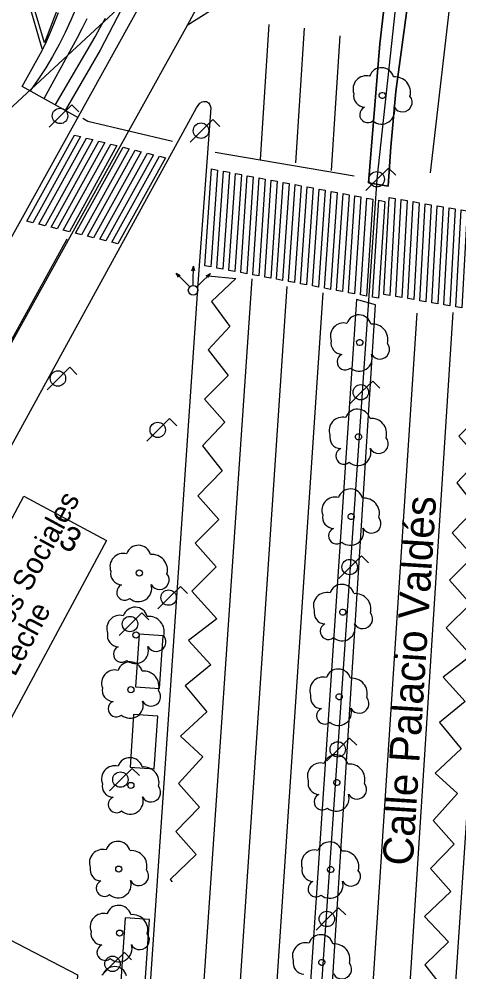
# Model space of a CAD drawing. Extents: x 282771 to 285132, y 4823109 to 4825496.
# Drawn here: x 284563.5 to 284599.9, y 4824127.8 to 4824206.8 of the extents above; entities that cross this region are included whole.
import ezdxf

# ---------------------------------------------------------------- set-up
doc = ezdxf.new("R2010")
doc.units = 0
for name, color, linetype in [('ACERA-BORDILLO', 7, 'Continuous'), ('ACERA-INTERIOR', 7, 'Continuous'), ('ARBOL', 7, 'Continuous'), ('BORDILLO', 7, 'Continuous'), ('CALLE-EJE', 7, 'Continuous'), ('CALLE-TEXTO', 7, 'Continuous'), ('CARGA_DESCARGA', 7, 'Continuous'), ('EDIFICIO', 7, 'Continuous'), ('FAROLA', 7, 'Continuous'), ('MARQUESINA-BUS', 7, 'Continuous'), ('NUM-PORTAL', 7, 'Continuous'), ('PASO-PEATONES', 7, 'Continuous'), ('SEMAFORO', 7, 'Continuous'), ('SENAL-VIARIA', 7, 'Continuous'), ('TXT-EDIFICIOS', 7, 'Continuous'), ('ZONA-VERDE', 7, 'Continuous')]:
    doc.layers.add(name, color=color, linetype=linetype)

msp = doc.modelspace()

# ---------------------------------------------------------------- linework, layer by layer
at = {"layer": 'ACERA-BORDILLO'}
for points in [[(284598.13, 4824104.346), (284604.998, 4824206.902), (284605.285, 4824210.105), (284605.472, 4824212.189), (284605.596, 4824212.811), (284605.845, 4824213.651), (284605.958, 4824214.138), (284606.362, 4824214.864), (284606.828, 4824215.559), (284607.353, 4824216.215), (284607.931, 4824216.825), (284608.556, 4824217.382), (284609.22, 4824217.881), (284609.917, 4824218.32), (284610.636, 4824218.694), (284611.371, 4824219.005), (284612.114, 4824219.251), (284612.856, 4824219.435), (284638.19, 4824224.703), (284638.565, 4824224.763)], [(284492.134, 4824173.311), (284496.444, 4824175.883), (284512.06, 4824158.553), (284529.884, 4824144.482), (284527.456, 4824140.112), (284530.242, 4824138.308), (284530.564, 4824138.134), (284530.913, 4824137.986), (284531.286, 4824137.868), (284531.679, 4824137.786), (284532.087, 4824137.743), (284532.504, 4824137.742), (284532.923, 4824137.786), (284533.338, 4824137.874), (284533.741, 4824138.005), (284534.126, 4824138.177), (284534.487, 4824138.387), (284534.819, 4824138.628), (284535.118, 4824138.896), (284535.382, 4824139.185), (284535.609, 4824139.488), (284535.801, 4824139.8), (284575.093, 4824210.793)], [(284542.675, 4824127.617), (284542.403, 4824127.947), (284542.155, 4824128.307), (284541.936, 4824128.693), (284541.751, 4824129.103), (284541.602, 4824129.53), (284541.492, 4824129.972), (284541.423, 4824130.421), (284541.394, 4824130.873), (284541.407, 4824131.323), (284541.459, 4824131.763), (284541.548, 4824132.191), (284541.671, 4824132.601), (284541.825, 4824132.99), (284542.005, 4824133.356), (284578.189, 4824199.432), (284578.453, 4824199.814), (284578.658, 4824199.928), (284578.795, 4824199.95), (284579.015, 4824199.958), (284579.19, 4824199.829), (284579.281, 4824199.662), (284579.359, 4824199.419)], [(284579.359, 4824199.419), (284578.313, 4824185.243), (284573.743, 4824117.964)]]:
    msp.add_lwpolyline(points, dxfattribs=at)
at = {"layer": 'ACERA-INTERIOR'}
for points in [[(284572.7, 4824209.014), (284570.204, 4824204.213), (284567.315, 4824199.199)], [(284568.231, 4824207.712), (284567.79, 4824206.674), (284567.315, 4824205.656), (284566.81, 4824204.66), (284566.273, 4824203.687), (284565.709, 4824202.739), (284565.117, 4824201.818), (284564.426, 4824200.818)], [(284568.354, 4824198.617), (284563.769, 4824201.186), (284565.402, 4824204.159), (284565.766, 4824204.921), (284566.115, 4824205.703), (284566.447, 4824206.504), (284566.762, 4824207.323)], [(284569.112, 4824206.794), (284568.703, 4824205.962), (284568.278, 4824205.154), (284567.838, 4824204.369), (284565.562, 4824200.181)], [(284566.502, 4824199.655), (284569.797, 4824205.313), (284570.228, 4824206.068), (284570.644, 4824206.846)]]:
    msp.add_lwpolyline(points, dxfattribs=at)
at = {"layer": 'ARBOL'}
for centre in [(284573.453, 4824160.893), (284573.183, 4824155.763), (284572.753, 4824151.233), (284572.753, 4824143.295), (284571.753, 4824136.364), (284571.823, 4824131.064)]:
    msp.add_circle(centre, 0.255, dxfattribs=at)
for centre, radius, start, end in [((284573.383, 4824162.153), 1.038, 15.64228, 161.38435), ((284572.123, 4824161.423), 1.097, 75.4318, 200.55608), ((284574.513, 4824161.153), 1.272, 345.03273, 95.79925), ((284572.013, 4824160.853), 0.935, 168.59898, 268.13236), ((284575.123, 4824160.323), 0.797, 208.96246, 38.99103), ((284572.253, 4824159.303), 0.672, 113.73672, 309.4725), ((284573.393, 4824159.603), 1.086, 228.95447, 17.92796), ((284573.113, 4824157.023), 1.038, 15.64228, 161.38435), ((284571.853, 4824156.293), 1.097, 75.4318, 200.55608), ((284574.243, 4824156.023), 1.272, 345.03273, 95.79925), ((284571.743, 4824155.723), 0.935, 168.59898, 268.13236), ((284574.853, 4824155.193), 0.797, 208.96246, 38.99103), ((284571.983, 4824154.173), 0.672, 113.73672, 309.4725), ((284573.123, 4824154.473), 1.086, 228.95447, 17.92796), ((284572.683, 4824152.493), 1.038, 15.64228, 161.38435), ((284571.423, 4824151.763), 1.097, 75.4318, 200.55608), ((284573.813, 4824151.493), 1.272, 345.03273, 95.79925), ((284571.313, 4824151.193), 0.935, 168.59898, 268.13236), ((284574.423, 4824150.663), 0.797, 208.96246, 38.99103), ((284571.553, 4824149.643), 0.672, 113.73672, 309.4725), ((284572.693, 4824149.943), 1.086, 228.95447, 17.92796), ((284572.683, 4824144.555), 1.038, 15.64228, 161.38435), ((284571.423, 4824143.825), 1.097, 75.4318, 200.55608), ((284573.813, 4824143.555), 1.272, 345.03273, 95.79925), ((284571.313, 4824143.255), 0.935, 168.59898, 268.13236), ((284574.423, 4824142.725), 0.797, 208.96246, 38.99103), ((284571.553, 4824141.705), 0.672, 113.73672, 309.4725), ((284572.693, 4824142.005), 1.086, 228.95447, 17.92796), ((284571.683, 4824137.624), 1.038, 15.64228, 161.38435), ((284570.423, 4824136.894), 1.097, 75.4318, 200.55608), ((284572.813, 4824136.624), 1.272, 345.03273, 95.79925), ((284570.313, 4824136.324), 0.935, 168.59898, 268.13236), ((284573.423, 4824135.794), 0.797, 208.96246, 38.99103), ((284570.553, 4824134.774), 0.672, 113.73672, 309.4725), ((284571.693, 4824135.074), 1.086, 228.95447, 17.92796), ((284570.493, 4824131.594), 1.097, 75.4318, 200.55608), ((284571.753, 4824132.324), 1.038, 15.64228, 161.38435), ((284572.883, 4824131.324), 1.272, 345.03273, 95.79925), ((284570.383, 4824131.024), 0.935, 168.59898, 268.13236), ((284573.493, 4824130.494), 0.797, 208.96246, 38.99103), ((284570.623, 4824129.474), 0.672, 113.73672, 309.4725), ((284571.763, 4824129.774), 1.086, 228.95447, 17.92796), ((284571.403, 4824127.254), 1.038, 15.64228, 161.38435)]:
    msp.add_arc(centre, radius, start, end, dxfattribs=at)
for centre, major_axis, start_param, end_param in [((284592.229, 4824200.982), (0.606, 0.914), 0.330734, 2.514565), ((284593.489, 4824201.712), (0.573, 0.866), 5.570396, 8.114074), ((284594.619, 4824200.712), (0.703, 1.061), 5.036158, 6.969399), ((284592.119, 4824200.412), (-0.517, -0.78), 5.098401, 6.835586), ((284595.229, 4824199.882), (-0.44, -0.664), 5.802877, 9.119501), ((284592.359, 4824198.862), (-0.371, -0.56), 4.140874, 7.557108), ((284593.499, 4824199.162), (-0.599, -0.905), 6.151803, 8.751881), ((284590.356, 4824180.51), (0.608, 0.913), 0.333044, 2.516874), ((284591.616, 4824181.24), (0.575, 0.864), 5.572705, 8.116384), ((284592.746, 4824180.24), (0.705, 1.059), 5.038468, 6.971708), ((284590.246, 4824179.94), (-0.518, -0.779), 5.10071, 6.837896), ((284593.356, 4824179.41), (-0.442, -0.663), 5.805186, 9.12181), ((284590.486, 4824178.39), (-0.372, -0.559), 4.143183, 7.559417), ((284591.626, 4824178.69), (-0.602, -0.904), 6.154112, 8.75419), ((284590.256, 4824172.7), (0.608, 0.913), 0.333044, 2.516874), ((284591.516, 4824173.43), (0.575, 0.864), 5.572705, 8.116384), ((284592.646, 4824172.43), (0.705, 1.059), 5.038468, 6.971708), ((284590.146, 4824172.13), (-0.518, -0.779), 5.10071, 6.837896), ((284593.256, 4824171.6), (-0.442, -0.663), 5.805186, 9.12181), ((284590.386, 4824170.58), (-0.372, -0.559), 4.143183, 7.559417), ((284591.526, 4824170.88), (-0.602, -0.904), 6.154112, 8.75419), ((284590.916, 4824166.821), (0.575, 0.864), 5.572705, 8.116384), ((284589.656, 4824166.091), (0.608, 0.913), 0.333044, 2.516874), ((284592.046, 4824165.821), (0.705, 1.059), 5.038468, 6.971708), ((284589.546, 4824165.521), (-0.518, -0.779), 5.10071, 6.837896), ((284592.656, 4824164.991), (-0.442, -0.663), 5.805186, 9.12181), ((284589.786, 4824163.971), (-0.372, -0.559), 4.143183, 7.559417), ((284590.926, 4824164.271), (-0.602, -0.904), 6.154112, 8.75419), ((284590.215, 4824158.911), (0.575, 0.864), 5.572705, 8.116384), ((284588.955, 4824158.18), (0.608, 0.913), 0.333044, 2.516874), ((284591.345, 4824157.911), (0.705, 1.059), 5.038468, 6.971708), ((284588.845, 4824157.61), (-0.518, -0.779), 5.10071, 6.837896), ((284591.955, 4824157.081), (-0.442, -0.663), 5.805186, 9.12181), ((284589.085, 4824156.06), (-0.372, -0.559), 4.143183, 7.559417), ((284590.225, 4824156.36), (-0.602, -0.904), 6.154112, 8.75419), ((284589.915, 4824151.901), (0.575, 0.864), 5.572705, 8.116384), ((284588.655, 4824151.171), (0.608, 0.913), 0.333044, 2.516874), ((284591.045, 4824150.901), (0.705, 1.059), 5.038468, 6.971708), ((284588.545, 4824150.601), (-0.518, -0.779), 5.10071, 6.837896), ((284591.655, 4824150.071), (-0.442, -0.663), 5.805186, 9.12181), ((284588.785, 4824149.051), (-0.372, -0.559), 4.143183, 7.559417), ((284589.925, 4824149.351), (-0.602, -0.904), 6.154112, 8.75419), ((284589.715, 4824144.792), (0.575, 0.864), 5.572705, 8.116384), ((284588.455, 4824144.062), (0.608, 0.913), 0.333044, 2.516874), ((284590.845, 4824143.792), (0.705, 1.059), 5.038468, 6.971708), ((284588.345, 4824143.492), (-0.518, -0.779), 5.10071, 6.837896), ((284591.455, 4824142.962), (-0.442, -0.663), 5.805186, 9.12181), ((284588.585, 4824141.942), (-0.372, -0.559), 4.143183, 7.559417), ((284589.725, 4824142.242), (-0.602, -0.904), 6.154112, 8.75419), ((284589.214, 4824137.582), (0.575, 0.864), 5.572705, 8.116384), ((284587.954, 4824136.852), (0.608, 0.913), 0.333044, 2.516874), ((284590.344, 4824136.582), (0.705, 1.059), 5.038468, 6.971708), ((284587.844, 4824136.282), (-0.518, -0.779), 5.10071, 6.837896), ((284590.954, 4824135.752), (-0.442, -0.663), 5.805186, 9.12181), ((284588.084, 4824134.732), (-0.372, -0.559), 4.143183, 7.559417), ((284589.224, 4824135.032), (-0.602, -0.904), 6.154112, 8.75419), ((284587.216, 4824129.167), (0.608, 0.913), 0.333044, 2.516874), ((284588.476, 4824129.897), (0.575, 0.864), 5.572705, 8.116384), ((284589.606, 4824128.897), (0.705, 1.059), 5.038468, 6.971708), ((284587.106, 4824128.597), (-0.518, -0.779), 5.10071, 6.837896), ((284590.216, 4824128.067), (-0.442, -0.663), 5.805186, 9.12181)]:
    msp.add_ellipse(centre, major_axis=major_axis, ratio=0.999977, start_param=start_param, end_param=end_param, dxfattribs=at)
for centre in [(284593.559, 4824200.452), (284591.686, 4824179.98), (284591.586, 4824172.17), (284590.986, 4824165.561), (284590.285, 4824157.65), (284589.985, 4824150.641), (284589.785, 4824143.532), (284589.284, 4824136.322), (284588.546, 4824128.637)]:
    msp.add_ellipse(centre, major_axis=(0.141, 0.212), ratio=0.999977, dxfattribs=at)
at = {"layer": 'BORDILLO'}
for points in [[(284592.411, 4824193.203), (284593.35, 4824204.72), (284594.298, 4824212.861), (284596.589, 4824230.924), (284601.512, 4824264.851), (284603.44, 4824266.257), (284600.499, 4824244.612), (284597.819, 4824225.507), (284596.32, 4824214.282), (284595.637, 4824207.908), (284594.689, 4824200.781), (284594.264, 4824196.203), (284594.032, 4824192.931), (284592.411, 4824193.203)], [(284544.294, 4824250.788), (284544.625, 4824242.759), (284546.325, 4824242.237), (284548.092, 4824241.246), (284549.687, 4824240.082), (284550.549, 4824238.96), (284551.152, 4824237.537), (284551.324, 4824235.683), (284551.695, 4824228.077), (284549.85, 4824227.959), (284550.013, 4824220.965), (284554.168, 4824221.026), (284557.213, 4824218.639), (284559.311, 4824216.252), (284561.41, 4824213.523), (284562.829, 4824211.053), (284564.413, 4824207.678), (284565.38, 4824204.344)], [(284591.435, 4824183.552), (284586.486, 4824110.242), (284588.316, 4824109.097), (284593.005, 4824183.114), (284591.435, 4824183.552)]]:
    msp.add_lwpolyline(points, dxfattribs=at)
at = {"layer": 'CALLE-EJE'}
for points in [[(284511.175, 4824249.593), (284511.938, 4824237.635), (284515.842, 4824225.296), (284519.834, 4824214.865), (284524.907, 4824205.451), (284537.583, 4824194.248), (284547.921, 4824185.607), (284582.567, 4824217.755), (284595.748, 4824217.804)], [(284595.748, 4824217.804), (284595.748, 4824217.804), (284577.419, 4824206.23), (284572.694, 4824197.739), (284543.556, 4824145.049), (284533.938, 4824128.086)], [(284585.709, 4824081.075), (284587.476, 4824111.207), (284593.137, 4824193.507), (284595.748, 4824217.804)]]:
    msp.add_lwpolyline(points, dxfattribs=at)
at = {"layer": 'CARGA_DESCARGA'}
for points in [[(284579.16, 4824185.514), (284581.444, 4824185.297), (284579.432, 4824183.392), (284580.955, 4824181.324), (284579.16, 4824179.365), (284580.791, 4824177.242), (284578.833, 4824175.283), (284580.52, 4824173.378), (284578.67, 4824171.419), (284580.302, 4824169.351), (284578.289, 4824167.283), (284580.03, 4824165.324), (284578.072, 4824163.365), (284579.812, 4824161.406), (284577.8, 4824159.392), (284579.867, 4824157.106), (284577.528, 4824155.311), (284579.367, 4824153.297), (284577.246, 4824151.555), (284579.041, 4824149.379), (284576.865, 4824147.365), (284578.714, 4824145.678), (284576.702, 4824143.447), (284578.442, 4824141.488), (284576.484, 4824139.474), (284578.17, 4824137.569), (284575.995, 4824135.501), (284576.166, 4824135.319)], [(284601.846, 4824174.187), (284599.888, 4824172.228), (284601.574, 4824170.323), (284599.725, 4824168.364), (284601.357, 4824166.296), (284599.344, 4824164.228), (284601.085, 4824162.269), (284599.126, 4824160.31), (284600.867, 4824158.351), (284598.854, 4824156.337), (284600.921, 4824154.051), (284598.582, 4824152.255), (284600.422, 4824150.242), (284598.3, 4824148.5), (284600.095, 4824146.323), (284597.919, 4824144.31), (284599.769, 4824142.623), (284597.756, 4824140.391), (284599.497, 4824138.432), (284597.539, 4824136.419), (284599.225, 4824134.514), (284597.049, 4824132.446), (284599.024, 4824130.344), (284597.066, 4824128.439), (284598.644, 4824126.426)], [(284601.846, 4824174.187), (284599.888, 4824172.228), (284601.574, 4824170.323), (284599.725, 4824168.364), (284601.357, 4824166.296), (284599.344, 4824164.228), (284601.085, 4824162.269), (284599.126, 4824160.31), (284600.867, 4824158.351), (284598.854, 4824156.337), (284600.921, 4824154.051), (284598.582, 4824152.255), (284600.422, 4824150.242), (284598.3, 4824148.5), (284600.095, 4824146.323), (284597.919, 4824144.31), (284599.769, 4824142.623), (284597.756, 4824140.391), (284599.497, 4824138.432), (284597.539, 4824136.419), (284599.225, 4824134.514), (284597.049, 4824132.446), (284599.024, 4824130.344), (284597.066, 4824128.439), (284598.644, 4824126.426)]]:
    msp.add_lwpolyline(points, dxfattribs=at)
at = {"layer": 'EDIFICIO'}
msp.add_lwpolyline([(284553.394, 4824126.714), (284544.684, 4824131.354), (284560.053, 4824160.073), (284563.903, 4824167.263), (284570.743, 4824163.593), (284557.593, 4824139.084), (284559.863, 4824137.854), (284561.003, 4824134.324), (284559.813, 4824132.034), (284568.343, 4824127.614), (284567.813, 4824119.074), (284556.534, 4824125.054), (284553.394, 4824126.714)], dxfattribs=at)
at = {"layer": 'FAROLA'}
for p, q in [((284567.873, 4824199.683), (284566.933, 4824198.753)), ((284568.463, 4824199.093), (284567.873, 4824199.683)), ((284566.933, 4824198.753), (284566.003, 4824197.813)), ((284579.537, 4824198.46), (284578.597, 4824197.53)), ((284580.127, 4824197.87), (284579.537, 4824198.46)), ((284578.597, 4824197.53), (284577.667, 4824196.59)), ((284594.077, 4824194.437), (284593.137, 4824193.507)), ((284594.667, 4824193.847), (284594.077, 4824194.437)), ((284593.137, 4824193.507), (284592.207, 4824192.567)), ((284567.703, 4824177.933), (284566.763, 4824177.003)), ((284568.293, 4824177.343), (284567.703, 4824177.933)), ((284566.763, 4824177.003), (284565.833, 4824176.063)), ((284592.761, 4824176.796), (284591.821, 4824175.866)), ((284593.351, 4824176.206), (284592.761, 4824176.796)), ((284591.821, 4824175.866), (284590.891, 4824174.926)), ((284575.958, 4824173.677), (284575.018, 4824172.747)), ((284576.548, 4824173.087), (284575.958, 4824173.677)), ((284575.018, 4824172.747), (284574.088, 4824171.807)), ((284591.836, 4824162.317), (284590.896, 4824161.387)), ((284592.426, 4824161.727), (284591.836, 4824162.317)), ((284590.896, 4824161.387), (284589.966, 4824160.447)), ((284576.859, 4824159.783), (284575.919, 4824158.853)), ((284577.449, 4824159.193), (284576.859, 4824159.783)), ((284575.919, 4824158.853), (284574.989, 4824157.913)), ((284573.661, 4824157.596), (284572.721, 4824156.666)), ((284574.251, 4824157.006), (284573.661, 4824157.596)), ((284572.721, 4824156.666), (284571.791, 4824155.726)), ((284590.847, 4824147.212), (284589.907, 4824146.282)), ((284591.437, 4824146.622), (284590.847, 4824147.212)), ((284589.907, 4824146.282), (284588.977, 4824145.342)), ((284572.866, 4824144.71), (284571.926, 4824143.78)), ((284573.456, 4824144.12), (284572.866, 4824144.71)), ((284571.926, 4824143.78), (284570.996, 4824142.84)), ((284589.945, 4824133.166), (284589.005, 4824132.236)), ((284590.535, 4824132.576), (284589.945, 4824133.166)), ((284589.005, 4824132.236), (284588.075, 4824131.296)), ((284572.214, 4824129.447), (284571.274, 4824128.517)), ((284572.804, 4824128.857), (284572.214, 4824129.447)), ((284571.274, 4824128.517), (284570.344, 4824127.577))]:
    msp.add_line(p, q, dxfattribs=at)
for centre, radius in [((284566.893, 4824198.753), 0.637), ((284578.557, 4824197.53), 0.638), ((284593.097, 4824193.507), 0.637), ((284566.723, 4824177.003), 0.637), ((284591.781, 4824175.866), 0.637), ((284574.978, 4824172.747), 0.637), ((284590.856, 4824161.387), 0.637), ((284575.879, 4824158.853), 0.637), ((284572.681, 4824156.666), 0.637), ((284589.867, 4824146.282), 0.637), ((284571.886, 4824143.78), 0.637), ((284588.965, 4824132.236), 0.637), ((284571.234, 4824128.517), 0.637)]:
    msp.add_circle(centre, radius, dxfattribs=at)
at = {"layer": 'MARQUESINA-BUS'}
for points in [[(284573.429, 4824155.828), (284573.142, 4824151.468), (284575.133, 4824151.337), (284575.42, 4824155.697), (284573.429, 4824155.828)], [(284572.985, 4824149.166), (284572.698, 4824144.806), (284574.688, 4824144.675), (284574.975, 4824149.035), (284572.985, 4824149.166)], [(284572.275, 4824132.322), (284571.798, 4824125.077), (284573.809, 4824124.945), (284574.286, 4824132.19), (284572.275, 4824132.322)]]:
    msp.add_lwpolyline(points, dxfattribs=at)
at = {"layer": 'PASO-PEATONES'}
for points in [[(284564.65, 4824189.911), (284564.147, 4824190.035), (284568.088, 4824197.162), (284568.59, 4824197.037)], [(284565.655, 4824189.662), (284565.152, 4824189.786), (284569.093, 4824196.913), (284569.595, 4824196.788)], [(284566.66, 4824189.413), (284566.157, 4824189.537), (284570.098, 4824196.664), (284570.6, 4824196.539)], [(284567.664, 4824189.164), (284567.162, 4824189.288), (284571.103, 4824196.415), (284571.605, 4824196.29)], [(284568.669, 4824188.914), (284568.167, 4824189.039), (284572.108, 4824196.166), (284572.61, 4824196.041)], [(284569.674, 4824188.665), (284569.172, 4824188.79), (284573.113, 4824195.917), (284573.615, 4824195.792)], [(284570.679, 4824188.416), (284570.177, 4824188.541), (284574.118, 4824195.668), (284574.62, 4824195.543)], [(284571.684, 4824188.167), (284571.182, 4824188.292), (284575.123, 4824195.418), (284575.625, 4824195.294)], [(284579.373, 4824186.241), (284578.878, 4824186.334), (284579.421, 4824194.36), (284579.916, 4824194.268)], [(284580.363, 4824186.056), (284579.868, 4824186.148), (284580.411, 4824194.175), (284580.905, 4824194.082)], [(284581.353, 4824185.87), (284580.858, 4824185.963), (284581.4, 4824193.99), (284581.895, 4824193.897)], [(284582.343, 4824185.685), (284581.848, 4824185.778), (284582.39, 4824193.804), (284582.885, 4824193.712)], [(284583.332, 4824185.5), (284582.837, 4824185.592), (284583.38, 4824193.619), (284583.875, 4824193.526)], [(284584.322, 4824185.315), (284583.827, 4824185.407), (284584.37, 4824193.434), (284584.864, 4824193.341)], [(284585.312, 4824185.129), (284584.817, 4824185.222), (284585.359, 4824193.249), (284585.854, 4824193.156)], [(284586.302, 4824184.944), (284585.807, 4824185.037), (284586.349, 4824193.063), (284586.844, 4824192.97)], [(284587.291, 4824184.759), (284586.796, 4824184.851), (284587.339, 4824192.878), (284587.834, 4824192.785)], [(284588.281, 4824184.573), (284587.786, 4824184.666), (284588.328, 4824192.693), (284588.823, 4824192.6)], [(284589.271, 4824184.388), (284588.776, 4824184.481), (284589.318, 4824192.507), (284589.813, 4824192.415)], [(284590.26, 4824184.203), (284589.766, 4824184.295), (284590.308, 4824192.322), (284590.803, 4824192.229)], [(284591.25, 4824184.018), (284590.755, 4824184.11), (284591.298, 4824192.137), (284591.793, 4824192.044)], [(284592.24, 4824183.832), (284591.745, 4824183.925), (284592.287, 4824191.952), (284592.782, 4824191.859)], [(284594.188, 4824183.875), (284593.692, 4824183.96), (284594.114, 4824191.994), (284594.611, 4824191.908)], [(284593.23, 4824183.647), (284592.735, 4824183.74), (284593.277, 4824191.766), (284593.772, 4824191.673)], [(284595.181, 4824183.704), (284594.685, 4824183.789), (284595.107, 4824191.823), (284595.603, 4824191.738)], [(284596.173, 4824183.534), (284595.677, 4824183.619), (284596.099, 4824191.653), (284596.596, 4824191.567)], [(284597.166, 4824183.363), (284596.669, 4824183.448), (284597.092, 4824191.482), (284597.588, 4824191.397)], [(284598.158, 4824183.193), (284597.662, 4824183.278), (284598.084, 4824191.312), (284598.58, 4824191.227)], [(284599.15, 4824183.022), (284598.654, 4824183.108), (284599.076, 4824191.141), (284599.573, 4824191.056)], [(284600.143, 4824182.852), (284599.647, 4824182.937), (284600.069, 4824190.971), (284600.565, 4824190.886)]]:
    msp.add_lwpolyline(points, close=True, dxfattribs=at)
at = {"layer": 'SEMAFORO'}
for p, q in [((284576.507, 4824185.736), (284577.347, 4824184.878)), ((284576.507, 4824185.736), (284576.844, 4824185.534)), ((284576.701, 4824185.394), (284576.507, 4824185.736)), ((284577.81, 4824185.92), (284577.927, 4824186.301)), ((284577.915, 4824185.099), (284577.927, 4824186.301)), ((284578.036, 4824185.918), (284577.927, 4824186.301)), ((284578.478, 4824184.867), (284579.335, 4824185.706)), ((284578.994, 4824185.512), (284579.335, 4824185.706)), ((284579.134, 4824185.369), (284579.335, 4824185.706)), ((284577.347, 4824184.878), (284577.627, 4824184.593)), ((284577.911, 4824184.703), (284577.915, 4824185.099)), ((284578.192, 4824184.587), (284578.478, 4824184.867))]:
    msp.add_line(p, q, dxfattribs=at)
msp.add_circle((284577.907, 4824184.307), 0.4, dxfattribs=at)
at = {"layer": 'SENAL-VIARIA'}
for p, q in [((284596.415, 4824182.406), (284591.452, 4824106.548)), ((284594.459, 4824105.11), (284599.422, 4824182.471))]:
    msp.add_line(p, q, dxfattribs=at)
for points in [[(284597.552, 4824194.049), (284601.327, 4824226.721), (284603.727, 4824244.956), (284606.235, 4824265.438)], [(284563.708, 4824257.868), (284566.948, 4824255.779), (284570.26, 4824253.294), (284572.852, 4824250.881), (284575.732, 4824247.711), (284577.568, 4824245.118), (284578.972, 4824242.561), (284580.268, 4824239.536), (284581.132, 4824237.195), (284582.104, 4824234.457), (284582.747, 4824231.225), (284583.287, 4824227.299), (284583.251, 4824223.662), (284583.215, 4824220.996), (284582.567, 4824217.755), (284581.631, 4824214.874), (284580.011, 4824211.056), (284577.419, 4824206.23), (284572.694, 4824197.739)], [(284584.16, 4824206.316), (284583.44, 4824195.151)], [(284587.083, 4824206.03), (284586.363, 4824194.865)], [(284590.035, 4824205.392), (284589.315, 4824194.227)], [(284568.786, 4824198.556), (284569.197, 4824198.329), (284576.212, 4824196.662)], [(284579.732, 4824195.763), (284591.229, 4824193.784)], [(284567.462, 4824188.535), (284543.556, 4824145.049)], [(284578.085, 4824116.223), (284582.778, 4824185.262)], [(284580.965, 4824114.37), (284585.696, 4824184.618)], [(284583.907, 4824112.621), (284588.657, 4824184.109)]]:
    msp.add_lwpolyline(points, dxfattribs=at)
at = {"layer": 'ZONA-VERDE'}
for p, q in [((284565.598, 4824204.82), (284564.761, 4824207.687)), ((284566.626, 4824207.479), (284565.598, 4824204.82))]:
    msp.add_line(p, q, dxfattribs=at)
for points in [[(284594.032, 4824192.931), (284594.264, 4824196.203), (284594.689, 4824200.781), (284595.637, 4824207.908), (284596.32, 4824214.282), (284597.819, 4824225.507), (284600.499, 4824244.612), (284603.44, 4824266.257), (284601.512, 4824264.851), (284596.589, 4824230.924), (284594.298, 4824212.861), (284593.35, 4824204.72), (284592.411, 4824193.203), (284594.032, 4824192.931)], [(284591.435, 4824183.552), (284586.486, 4824110.242), (284588.316, 4824109.097), (284593.005, 4824183.114), (284591.435, 4824183.552)]]:
    msp.add_lwpolyline(points, dxfattribs=at)

# ---------------------------------------------------------------- texts
at = {"layer": 'CALLE-TEXTO'}
msp.add_text('Calle Palacio Valdés', height=2.5, rotation=86.34599, dxfattribs=at).set_placement((284596.065, 4824136.599))
at = {"layer": 'NUM-PORTAL'}
msp.add_text('3', height=2, rotation=331.92004, dxfattribs=at).set_placement((284566.649, 4824163.189))
at = {"layer": 'TXT-EDIFICIOS'}
for s, p in [('Fundación Mpal. de Servicios Sociales', (284549.447, 4824131.666)), ('Edificio Gota de Leche', (284554.984, 4824137.145))]:
    msp.add_text(s, height=1.75, rotation=61.58991, dxfattribs=at).set_placement(p)

doc.saveas('drawing.dxf')
